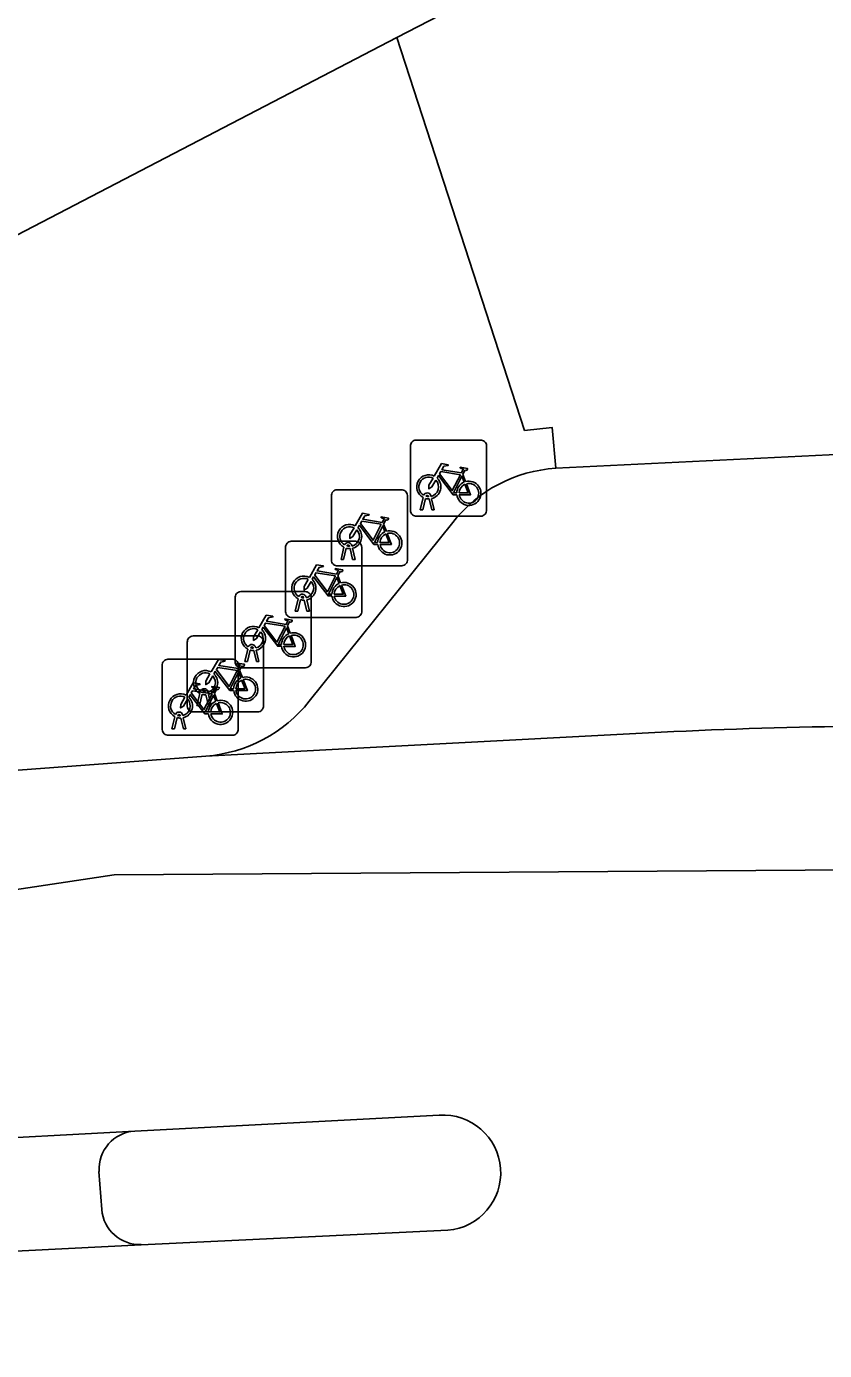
# Model space of a CAD drawing. Extents: x 161772 to 163126, y 383092 to 383917.
# Drawn here: x 162893.22 to 162903.7, y 383684.93 to 383702.32 of the extents above; entities that cross this region are included whole.
import ezdxf

# ---------------------------------------------------------------- set-up
doc = ezdxf.new("R2010")
doc.units = 0
for name, color, linetype in [('IMGEO_Fietsenrek', 7, 'Continuous'), ('IMGEO_Pand', 7, 'Continuous'), ('IMGEO_Rijbaan_lokaal_gesloten', 7, 'Continuous'), ('IMGEO_Rijbaan_lokaal_open', 7, 'Continuous'), ('IMGEO_Verkeerseiland_open', 7, 'Continuous'), ('IMGEO_Voetpad_open', 7, 'Continuous')]:
    doc.layers.add(name, color=color, linetype=linetype)

msp = doc.modelspace()

# ---------------------------------------------------------------- linework, layer by layer
at = {"layer": 'IMGEO_Fietsenrek'}
for p, q in [((162898.341, 383696.886), (162899.182, 383696.886)), ((162899.182, 383696.886), (162898.341, 383696.886)), ((162899.266, 383696.811), (162899.266, 383695.97)), ((162899.266, 383695.97), (162899.266, 383696.811)), ((162898.266, 383695.961), (162898.266, 383696.802)), ((162898.266, 383696.802), (162898.266, 383695.961)), ((162898.953, 383696.435), (162898.989, 383696.34)), ((162897.227, 383695.309), (162897.227, 383696.15)), ((162897.227, 383696.15), (162897.227, 383695.309)), ((162897.302, 383696.234), (162898.143, 383696.234)), ((162898.143, 383696.234), (162897.302, 383696.234)), ((162898.227, 383696.159), (162898.227, 383695.318)), ((162898.227, 383695.318), (162898.227, 383696.159)), ((162898.393, 383695.97), (162898.432, 383696.13)), ((162898.462, 383696.118), (162898.427, 383695.97)), ((162898.504, 383696.142), (162898.503, 383696.146)), ((162898.545, 383695.97), (162898.511, 383696.112)), ((162898.535, 383696.153), (162898.536, 383696.146)), ((162898.543, 383696.116), (162898.578, 383695.97)), ((162898.427, 383695.97), (162898.393, 383695.97)), ((162898.578, 383695.97), (162898.545, 383695.97)), ((162897.914, 383695.783), (162897.95, 383695.688)), ((162899.191, 383695.886), (162898.35, 383695.886)), ((162898.35, 383695.886), (162899.191, 383695.886)), ((162896.626, 383694.631), (162896.626, 383695.472)), ((162896.626, 383695.472), (162896.626, 383694.631)), ((162896.701, 383695.556), (162897.542, 383695.556)), ((162897.542, 383695.556), (162896.701, 383695.556)), ((162897.354, 383695.318), (162897.393, 383695.478)), ((162897.423, 383695.466), (162897.388, 383695.318)), ((162897.465, 383695.49), (162897.464, 383695.494)), ((162897.506, 383695.318), (162897.472, 383695.46)), ((162897.496, 383695.501), (162897.497, 383695.494)), ((162897.504, 383695.464), (162897.539, 383695.318)), ((162897.626, 383695.481), (162897.626, 383694.64)), ((162897.626, 383694.64), (162897.626, 383695.481)), ((162897.388, 383695.318), (162897.354, 383695.318)), ((162897.539, 383695.318), (162897.506, 383695.318)), ((162898.152, 383695.234), (162897.311, 383695.234)), ((162897.311, 383695.234), (162898.152, 383695.234)), ((162897.313, 383695.105), (162897.349, 383695.01)), ((162896.038, 383694.895), (162896.879, 383694.895)), ((162896.879, 383694.895), (162896.038, 383694.895)), ((162895.963, 383693.97), (162895.963, 383694.811)), ((162895.963, 383694.811), (162895.963, 383693.97)), ((162896.753, 383694.64), (162896.792, 383694.8)), ((162896.822, 383694.788), (162896.787, 383694.64)), ((162896.864, 383694.812), (162896.863, 383694.816)), ((162896.905, 383694.64), (162896.871, 383694.782)), ((162896.895, 383694.823), (162896.896, 383694.816)), ((162896.903, 383694.786), (162896.938, 383694.64)), ((162896.963, 383694.82), (162896.963, 383693.979)), ((162896.963, 383693.979), (162896.963, 383694.82)), ((162897.551, 383694.556), (162896.71, 383694.556)), ((162896.71, 383694.556), (162897.551, 383694.556)), ((162896.787, 383694.64), (162896.753, 383694.64)), ((162896.938, 383694.64), (162896.905, 383694.64)), ((162896.65, 383694.444), (162896.686, 383694.349)), ((162895.335, 383693.389), (162895.335, 383694.23)), ((162895.335, 383694.23), (162895.335, 383693.389)), ((162895.41, 383694.314), (162896.251, 383694.314)), ((162896.251, 383694.314), (162895.41, 383694.314)), ((162896.335, 383694.239), (162896.335, 383693.398)), ((162896.335, 383693.398), (162896.335, 383694.239)), ((162896.09, 383693.979), (162896.129, 383694.139)), ((162896.159, 383694.127), (162896.124, 383693.979)), ((162896.201, 383694.151), (162896.2, 383694.155)), ((162896.242, 383693.979), (162896.208, 383694.121)), ((162896.232, 383694.162), (162896.233, 383694.155)), ((162896.24, 383694.125), (162896.275, 383693.979)), ((162895.005, 383693.083), (162895.005, 383693.924)), ((162895.005, 383693.924), (162895.005, 383693.083)), ((162895.08, 383694.008), (162895.921, 383694.008)), ((162895.921, 383694.008), (162895.08, 383694.008)), ((162896.005, 383693.933), (162896.005, 383693.092)), ((162896.005, 383693.092), (162896.005, 383693.933)), ((162896.022, 383693.863), (162896.058, 383693.768)), ((162896.888, 383693.895), (162896.047, 383693.895)), ((162896.047, 383693.895), (162896.888, 383693.895)), ((162896.124, 383693.979), (162896.09, 383693.979)), ((162896.275, 383693.979), (162896.242, 383693.979)), ((162895.462, 383693.398), (162895.501, 383693.558)), ((162895.531, 383693.546), (162895.496, 383693.398)), ((162895.573, 383693.57), (162895.572, 383693.574)), ((162895.614, 383693.398), (162895.58, 383693.54)), ((162895.604, 383693.581), (162895.605, 383693.574)), ((162895.612, 383693.544), (162895.647, 383693.398)), ((162895.692, 383693.557), (162895.728, 383693.462)), ((162895.496, 383693.398), (162895.462, 383693.398)), ((162895.647, 383693.398), (162895.614, 383693.398)), ((162895.132, 383693.092), (162895.171, 383693.252)), ((162895.201, 383693.24), (162895.166, 383693.092)), ((162895.243, 383693.264), (162895.242, 383693.268)), ((162895.284, 383693.092), (162895.25, 383693.234)), ((162895.274, 383693.275), (162895.275, 383693.268)), ((162895.282, 383693.238), (162895.317, 383693.092)), ((162896.26, 383693.314), (162895.419, 383693.314)), ((162895.419, 383693.314), (162896.26, 383693.314)), ((162895.93, 383693.008), (162895.089, 383693.008)), ((162895.089, 383693.008), (162895.93, 383693.008)), ((162895.166, 383693.092), (162895.132, 383693.092)), ((162895.317, 383693.092), (162895.284, 383693.092))]:
    msp.add_line(p, q, dxfattribs=at)
for points in [[(162898.579, 383696.412), (162898.674, 383696.576), (162898.76, 383696.562), (162898.762, 383696.553), (162898.706, 383696.542), (162898.679, 383696.497), (162898.935, 383696.456)], [(162898.922, 383696.431), (162898.665, 383696.472), (162898.648, 383696.443), (162898.815, 383696.223), (162898.922, 383696.431)], [(162898.935, 383696.456), (162898.96, 383696.505), (162898.954, 383696.509), (162898.931, 383696.513), (162898.919, 383696.52), (162898.918, 383696.523), (162898.92, 383696.528), (162899.015, 383696.513), (162899.017, 383696.503), (162899.007, 383696.49), (162898.995, 383696.484), (162898.981, 383696.49), (162898.953, 383696.435)], [(162898.6, 383696.36), (162898.548, 383696.27), (162898.508, 383696.245), (162898.509, 383696.292), (162898.564, 383696.386)], [(162898.875, 383696.168), (162898.825, 383696.168), (162898.634, 383696.419), (162898.615, 383696.387)], [(162898.97, 383696.333), (162898.94, 383696.41), (162898.831, 383696.192), (162898.874, 383696.192)], [(162898.904, 383696.192), (162899.024, 383696.191), (162898.98, 383696.305)], [(162899, 383696.312), (162899.055, 383696.167), (162898.905, 383696.167)], [(162897.54, 383695.76), (162897.635, 383695.924), (162897.721, 383695.91), (162897.723, 383695.901), (162897.667, 383695.89), (162897.64, 383695.845), (162897.896, 383695.804)], [(162897.836, 383695.516), (162897.786, 383695.516), (162897.595, 383695.767), (162897.576, 383695.735)], [(162897.883, 383695.779), (162897.626, 383695.82), (162897.609, 383695.791), (162897.776, 383695.571), (162897.883, 383695.779)], [(162897.896, 383695.804), (162897.921, 383695.853), (162897.915, 383695.857), (162897.892, 383695.861), (162897.88, 383695.868), (162897.879, 383695.871), (162897.881, 383695.876), (162897.976, 383695.861), (162897.978, 383695.851), (162897.968, 383695.838), (162897.956, 383695.832), (162897.942, 383695.838), (162897.914, 383695.783)], [(162897.561, 383695.708), (162897.509, 383695.618), (162897.469, 383695.593), (162897.47, 383695.64), (162897.525, 383695.734)], [(162897.931, 383695.681), (162897.901, 383695.758), (162897.792, 383695.54), (162897.835, 383695.54)], [(162897.865, 383695.54), (162897.985, 383695.539), (162897.941, 383695.653)], [(162897.961, 383695.66), (162898.016, 383695.515), (162897.866, 383695.515)], [(162896.939, 383695.082), (162897.034, 383695.246), (162897.12, 383695.232), (162897.122, 383695.223), (162897.066, 383695.212), (162897.039, 383695.167), (162897.295, 383695.126)], [(162897.235, 383694.838), (162897.185, 383694.838), (162896.994, 383695.089), (162896.975, 383695.057)], [(162897.282, 383695.101), (162897.025, 383695.142), (162897.008, 383695.113), (162897.175, 383694.893), (162897.282, 383695.101)], [(162897.33, 383695.003), (162897.3, 383695.08), (162897.191, 383694.862), (162897.234, 383694.862)], [(162897.295, 383695.126), (162897.32, 383695.175), (162897.314, 383695.179), (162897.291, 383695.183), (162897.279, 383695.19), (162897.278, 383695.193), (162897.28, 383695.198), (162897.375, 383695.183), (162897.377, 383695.173), (162897.367, 383695.16), (162897.355, 383695.154), (162897.341, 383695.16), (162897.313, 383695.105)], [(162896.96, 383695.03), (162896.908, 383694.94), (162896.868, 383694.915), (162896.869, 383694.962), (162896.924, 383695.056)], [(162897.264, 383694.862), (162897.384, 383694.861), (162897.34, 383694.975)], [(162897.36, 383694.982), (162897.415, 383694.837), (162897.265, 383694.837)], [(162896.276, 383694.421), (162896.371, 383694.585), (162896.457, 383694.571), (162896.459, 383694.562), (162896.403, 383694.551), (162896.376, 383694.506), (162896.632, 383694.465)], [(162896.297, 383694.369), (162896.245, 383694.279), (162896.205, 383694.254), (162896.206, 383694.301), (162896.261, 383694.395)], [(162896.572, 383694.177), (162896.522, 383694.177), (162896.331, 383694.428), (162896.312, 383694.396)], [(162896.619, 383694.44), (162896.362, 383694.481), (162896.345, 383694.452), (162896.512, 383694.232), (162896.619, 383694.44)], [(162896.667, 383694.342), (162896.637, 383694.419), (162896.528, 383694.201), (162896.571, 383694.201)], [(162896.632, 383694.465), (162896.657, 383694.514), (162896.651, 383694.518), (162896.628, 383694.522), (162896.616, 383694.529), (162896.615, 383694.532), (162896.617, 383694.537), (162896.712, 383694.522), (162896.714, 383694.512), (162896.704, 383694.499), (162896.692, 383694.493), (162896.678, 383694.499), (162896.65, 383694.444)], [(162896.601, 383694.201), (162896.721, 383694.2), (162896.677, 383694.314)], [(162896.697, 383694.321), (162896.752, 383694.176), (162896.602, 383694.176)], [(162895.648, 383693.84), (162895.743, 383694.004), (162895.829, 383693.99), (162895.831, 383693.981), (162895.775, 383693.97), (162895.748, 383693.925), (162896.004, 383693.884)], [(162895.944, 383693.596), (162895.894, 383693.596), (162895.703, 383693.847), (162895.684, 383693.815)], [(162895.991, 383693.859), (162895.734, 383693.9), (162895.717, 383693.871), (162895.884, 383693.651), (162895.991, 383693.859)], [(162896.004, 383693.884), (162896.029, 383693.933), (162896.023, 383693.937), (162896, 383693.941), (162895.988, 383693.948), (162895.987, 383693.951), (162895.989, 383693.956), (162896.084, 383693.941), (162896.086, 383693.931), (162896.076, 383693.918), (162896.064, 383693.912), (162896.05, 383693.918), (162896.022, 383693.863)], [(162895.318, 383693.534), (162895.413, 383693.698), (162895.499, 383693.684), (162895.501, 383693.675), (162895.445, 383693.664), (162895.418, 383693.619), (162895.674, 383693.578)], [(162895.669, 383693.788), (162895.617, 383693.698), (162895.577, 383693.673), (162895.578, 383693.72), (162895.633, 383693.814)], [(162896.039, 383693.761), (162896.009, 383693.838), (162895.9, 383693.62), (162895.943, 383693.62)], [(162895.973, 383693.62), (162896.093, 383693.619), (162896.049, 383693.733)], [(162896.069, 383693.74), (162896.124, 383693.595), (162895.974, 383693.595)], [(162895.339, 383693.482), (162895.287, 383693.392), (162895.247, 383693.367), (162895.248, 383693.414), (162895.303, 383693.508)], [(162895.614, 383693.29), (162895.564, 383693.29), (162895.373, 383693.541), (162895.354, 383693.509)], [(162895.661, 383693.553), (162895.404, 383693.594), (162895.387, 383693.565), (162895.554, 383693.345), (162895.661, 383693.553)], [(162895.709, 383693.455), (162895.679, 383693.532), (162895.57, 383693.314), (162895.613, 383693.314)], [(162895.674, 383693.578), (162895.699, 383693.627), (162895.693, 383693.631), (162895.67, 383693.635), (162895.658, 383693.642), (162895.657, 383693.645), (162895.659, 383693.65), (162895.754, 383693.635), (162895.756, 383693.625), (162895.746, 383693.612), (162895.734, 383693.606), (162895.72, 383693.612), (162895.692, 383693.557)], [(162895.643, 383693.314), (162895.763, 383693.313), (162895.719, 383693.427)], [(162895.739, 383693.434), (162895.794, 383693.289), (162895.644, 383693.289)]]:
    msp.add_lwpolyline(points, dxfattribs=at)
for centre, radius, start, end in [((162898.344, 383696.808), 0.0779, 92.4484, 184.2845), ((162898.344, 383696.808), 0.0779, 92.4484, 184.2845), ((162899.188, 383696.808), 0.0779, 2.4484, 94.2845), ((162899.188, 383696.808), 0.0779, 2.4484, 94.2845), ((162898.506, 383696.271), 0.159, 62.6766, 242.1369), ((162898.506, 383696.271), 0.129, 63.3192, 238.903), ((162898.506, 383696.271), 0.129, 283.6043, 43.4302), ((162898.506, 383696.271), 0.159, 283.5766, 46.6042), ((162899.033, 383696.187), 0.159, 113.3408, 178.3217), ((162899.033, 383696.187), 0.159, 187.0065, 105.7708), ((162899.033, 383696.187), 0.129, 113.923, 177.9556), ((162899.033, 383696.187), 0.129, 188.6715, 104.5883), ((162897.305, 383696.156), 0.0779, 92.4484, 184.2845), ((162897.305, 383696.156), 0.0779, 92.4484, 184.2845), ((162898.149, 383696.156), 0.0779, 2.4484, 94.2845), ((162898.149, 383696.156), 0.0779, 2.4484, 94.2845), ((162898.486, 383696.142), 0.0499, 12.8025, 158.6934), ((162898.506, 383696.271), 0.159, 253.9967, 271.7867), ((162898.486, 383696.142), 0.0174, 12.8025, 163.4502), ((162898.506, 383696.271), 0.129, 253.415, 269.0204), ((162898.344, 383695.964), 0.0779, 182.4484, 274.2845), ((162898.344, 383695.964), 0.0779, 182.4484, 274.2845), ((162899.188, 383695.964), 0.0779, 272.4484, 4.2845), ((162899.188, 383695.964), 0.0779, 272.4484, 4.2845), ((162897.467, 383695.619), 0.159, 62.6766, 242.1369), ((162897.467, 383695.619), 0.129, 63.3192, 238.903), ((162897.467, 383695.619), 0.129, 283.6043, 43.4302), ((162897.467, 383695.619), 0.159, 283.5766, 46.6042), ((162897.994, 383695.535), 0.159, 113.3408, 178.3217), ((162897.994, 383695.535), 0.159, 187.0065, 105.7708), ((162897.994, 383695.535), 0.129, 113.923, 177.9556), ((162897.994, 383695.535), 0.129, 188.6715, 104.5883), ((162896.704, 383695.478), 0.0779, 92.4484, 184.2845), ((162896.704, 383695.478), 0.0779, 92.4484, 184.2845), ((162897.447, 383695.49), 0.0499, 12.8025, 158.6934), ((162897.467, 383695.619), 0.159, 253.9967, 271.7867), ((162897.447, 383695.49), 0.0174, 12.8025, 163.4502), ((162897.467, 383695.619), 0.129, 253.415, 269.0204), ((162897.548, 383695.478), 0.0779, 2.4484, 94.2845), ((162897.548, 383695.478), 0.0779, 2.4484, 94.2845), ((162897.305, 383695.312), 0.0779, 182.4484, 274.2845), ((162897.305, 383695.312), 0.0779, 182.4484, 274.2845), ((162898.149, 383695.312), 0.0779, 272.4484, 4.2845), ((162898.149, 383695.312), 0.0779, 272.4484, 4.2845), ((162896.866, 383694.941), 0.159, 62.6766, 242.1369), ((162896.866, 383694.941), 0.129, 63.3192, 238.903), ((162896.041, 383694.817), 0.0779, 92.4484, 184.2845), ((162896.041, 383694.817), 0.0779, 92.4484, 184.2845), ((162896.885, 383694.817), 0.0779, 2.4484, 94.2845), ((162896.885, 383694.817), 0.0779, 2.4484, 94.2845), ((162896.866, 383694.941), 0.129, 283.6043, 43.4302), ((162896.866, 383694.941), 0.159, 283.5766, 46.6042), ((162897.393, 383694.857), 0.159, 113.3408, 178.3217), ((162897.393, 383694.857), 0.159, 187.0065, 105.7708), ((162897.393, 383694.857), 0.129, 113.923, 177.9556), ((162897.393, 383694.857), 0.129, 188.6715, 104.5883), ((162896.846, 383694.812), 0.0499, 12.8025, 158.6934), ((162896.866, 383694.941), 0.159, 253.9967, 271.7867), ((162896.846, 383694.812), 0.0174, 12.8025, 163.4502), ((162896.866, 383694.941), 0.129, 253.415, 269.0204), ((162896.704, 383694.634), 0.0779, 182.4484, 274.2845), ((162896.704, 383694.634), 0.0779, 182.4484, 274.2845), ((162897.548, 383694.634), 0.0779, 272.4484, 4.2845), ((162897.548, 383694.634), 0.0779, 272.4484, 4.2845), ((162896.203, 383694.28), 0.159, 62.6766, 242.1369), ((162896.203, 383694.28), 0.129, 63.3192, 238.903), ((162896.203, 383694.28), 0.159, 283.5766, 46.6042), ((162895.413, 383694.236), 0.0779, 92.4484, 184.2845), ((162895.413, 383694.236), 0.0779, 92.4484, 184.2845), ((162896.183, 383694.151), 0.0499, 12.8025, 158.6934), ((162896.203, 383694.28), 0.129, 283.6043, 43.4302), ((162896.257, 383694.236), 0.0779, 2.4484, 94.2845), ((162896.257, 383694.236), 0.0779, 2.4484, 94.2845), ((162896.73, 383694.196), 0.159, 113.3408, 178.3217), ((162896.73, 383694.196), 0.159, 187.0065, 105.7708), ((162896.73, 383694.196), 0.129, 113.923, 177.9556), ((162896.73, 383694.196), 0.129, 188.6715, 104.5883), ((162896.203, 383694.28), 0.159, 253.9967, 271.7867), ((162896.183, 383694.151), 0.0174, 12.8025, 163.4502), ((162896.203, 383694.28), 0.129, 253.415, 269.0204), ((162895.083, 383693.93), 0.0779, 92.4484, 184.2845), ((162895.083, 383693.93), 0.0779, 92.4484, 184.2845), ((162895.575, 383693.699), 0.159, 62.6766, 242.1369), ((162895.927, 383693.93), 0.0779, 2.4484, 94.2845), ((162895.927, 383693.93), 0.0779, 2.4484, 94.2845), ((162896.041, 383693.973), 0.0779, 182.4484, 274.2845), ((162896.041, 383693.973), 0.0779, 182.4484, 274.2845), ((162896.885, 383693.973), 0.0779, 272.4484, 4.2845), ((162896.885, 383693.973), 0.0779, 272.4484, 4.2845), ((162895.575, 383693.699), 0.129, 63.3192, 238.903), ((162895.575, 383693.699), 0.129, 283.6043, 43.4302), ((162895.575, 383693.699), 0.159, 283.5766, 46.6042), ((162896.102, 383693.615), 0.159, 113.3408, 178.3217), ((162896.102, 383693.615), 0.159, 187.0065, 105.7708), ((162896.102, 383693.615), 0.129, 113.923, 177.9556), ((162896.102, 383693.615), 0.129, 188.6715, 104.5883), ((162895.245, 383693.393), 0.159, 62.6766, 242.1369), ((162895.245, 383693.393), 0.129, 63.3192, 238.903), ((162895.245, 383693.393), 0.159, 283.5766, 46.6042), ((162895.555, 383693.57), 0.0499, 12.8025, 158.6934), ((162895.575, 383693.699), 0.159, 253.9967, 271.7867), ((162895.555, 383693.57), 0.0174, 12.8025, 163.4502), ((162895.575, 383693.699), 0.129, 253.415, 269.0204), ((162895.245, 383693.393), 0.129, 283.6043, 43.4302), ((162895.413, 383693.392), 0.0779, 182.4484, 274.2845), ((162895.413, 383693.392), 0.0779, 182.4484, 274.2845), ((162895.772, 383693.309), 0.159, 113.3408, 178.3217), ((162895.772, 383693.309), 0.159, 187.0065, 105.7708), ((162895.772, 383693.309), 0.129, 113.923, 177.9556), ((162895.772, 383693.309), 0.129, 188.6715, 104.5883), ((162896.257, 383693.392), 0.0779, 272.4484, 4.2845), ((162896.257, 383693.392), 0.0779, 272.4484, 4.2845), ((162895.225, 383693.264), 0.0499, 12.8025, 158.6934), ((162895.245, 383693.393), 0.159, 253.9967, 271.7867), ((162895.225, 383693.264), 0.0174, 12.8025, 163.4502), ((162895.245, 383693.393), 0.129, 253.415, 269.0204), ((162895.083, 383693.086), 0.0779, 182.4484, 274.2845), ((162895.083, 383693.086), 0.0779, 182.4484, 274.2845), ((162895.927, 383693.086), 0.0779, 272.4484, 4.2845), ((162895.927, 383693.086), 0.0779, 272.4484, 4.2845)]:
    msp.add_arc(centre, radius, start, end, dxfattribs=at)
at = {"layer": 'IMGEO_Pand'}
msp.add_lwpolyline([(162896.383, 383706.923), (162893.22, 383713.157), (162892.659, 383712.866), (162882.713, 383731.712), (162872.873, 383723.806), (162871.761, 383720.219), (162868.78, 383717.508), (162866.034, 383715.011), (162865.08, 383714.143), (162877.505, 383700.784), (162883.343, 383694.507), (162883.878, 383694.785), (162898.087, 383702.173), (162898.646, 383702.464)], close=True, dxfattribs=at)
at = {"layer": 'IMGEO_Rijbaan_lokaal_gesloten'}
for points in [[(162901.393, 383693.039), (162895.579, 383692.734), (162888.706, 383692.222), (162886.467, 383691.986), (162873.523, 383690.515), (162870.18, 383690.225), (162870.177, 383688.123)], [(162870.658, 383687.649), (162894.374, 383691.174), (162907.427, 383691.265), (162919.751, 383690.168), (162929.61, 383688.342), (162940.29, 383685.511), (162982.868, 383673.003), (162984.65, 383673.195), (162986.033, 383673.034), (162988.358, 383672.6), (162990.276, 383672.137), (162991.387, 383671.672), (162995.015, 383669.434), (163055.66, 383651.151), (163068.412, 383648.714)], [(163068.412, 383648.714), (163055.66, 383651.151), (162995.015, 383669.434), (162991.387, 383671.672), (162990.276, 383672.137), (162988.358, 383672.6), (162986.033, 383673.034), (162984.65, 383673.195), (162982.868, 383673.003), (162940.29, 383685.511), (162929.61, 383688.342), (162919.751, 383690.168), (162907.427, 383691.265), (162894.374, 383691.174), (162870.658, 383687.649)], [(162885.64, 383687.118), (162889.748, 383687.546), (162894.645, 383687.81), (162898.643, 383688.017)], [(162898.756, 383686.506), (162894.729, 383686.317), (162889.776, 383686.065), (162885.783, 383685.604)]]:
    msp.add_lwpolyline(points, dxfattribs=at)
for centre, radius, start, end in [((162904.926, 383625.904), 67.228, 88.50483, 93.01227), ((162898.694, 383687.261), 0.758, 274.7312, 93.8226)]:
    msp.add_arc(centre, radius, start, end, dxfattribs=at)
at = {"layer": 'IMGEO_Rijbaan_lokaal_open'}
for points in [[(162903.943, 383696.7), (162900.174, 383696.515)], [(162898.822, 383695.803), (162896.937, 383693.455)], [(162895.579, 383692.734), (162901.393, 383693.039)]]:
    msp.add_lwpolyline(points, dxfattribs=at)
for centre, radius, start, end in [((162900.291, 383694.654), 1.865, 93.584, 141.9611), ((162895.43, 383694.653), 1.925, 274.4302, 321.4999), ((162904.926, 383625.904), 67.228, 88.50483, 93.01227)]:
    msp.add_arc(centre, radius, start, end, dxfattribs=at)
at = {"layer": 'IMGEO_Verkeerseiland_open'}
for points in [[(162898.643, 383688.017), (162894.645, 383687.81)], [(162894.175, 383687.278), (162894.211, 383686.778)], [(162894.729, 383686.317), (162898.756, 383686.506)]]:
    msp.add_lwpolyline(points, dxfattribs=at)
for centre, radius, start, end in [((162898.694, 383687.261), 0.758, 274.7312, 93.8226), ((162894.681, 383687.305), 0.506, 94.03, 183.0515), ((162894.716, 383686.824), 0.507, 185.1915, 271.4728)]:
    msp.add_arc(centre, radius, start, end, dxfattribs=at)
at = {"layer": 'IMGEO_Voetpad_open'}
msp.add_lwpolyline([(162898.646, 383702.464), (162898.087, 383702.173), (162899.765, 383697.012), (162900.126, 383697.051), (162900.174, 383696.515), (162903.943, 383696.7), (162904.112, 383705.053), (162904.001, 383705.202), (162903.465, 383704.928)], close=True, dxfattribs=at)
for points in [[(162900.174, 383696.515), (162900.126, 383697.051), (162899.765, 383697.012), (162898.087, 383702.173), (162883.878, 383694.785), (162883.343, 383694.507), (162880.217, 383694.512)], [(162896.937, 383693.455), (162898.822, 383695.803)], [(162886.467, 383691.986), (162888.706, 383692.222), (162895.579, 383692.734)], [(162894.645, 383687.81), (162889.748, 383687.546)], [(162894.211, 383686.778), (162894.175, 383687.278)], [(162889.776, 383686.065), (162894.729, 383686.317)]]:
    msp.add_lwpolyline(points, dxfattribs=at)
for centre, radius, start, end in [((162900.291, 383694.654), 1.865, 93.584, 141.9611), ((162895.43, 383694.653), 1.925, 274.4302, 321.4999), ((162894.681, 383687.305), 0.506, 94.03, 183.0515), ((162894.716, 383686.824), 0.507, 185.1915, 271.4728)]:
    msp.add_arc(centre, radius, start, end, dxfattribs=at)

doc.saveas('drawing.dxf')
